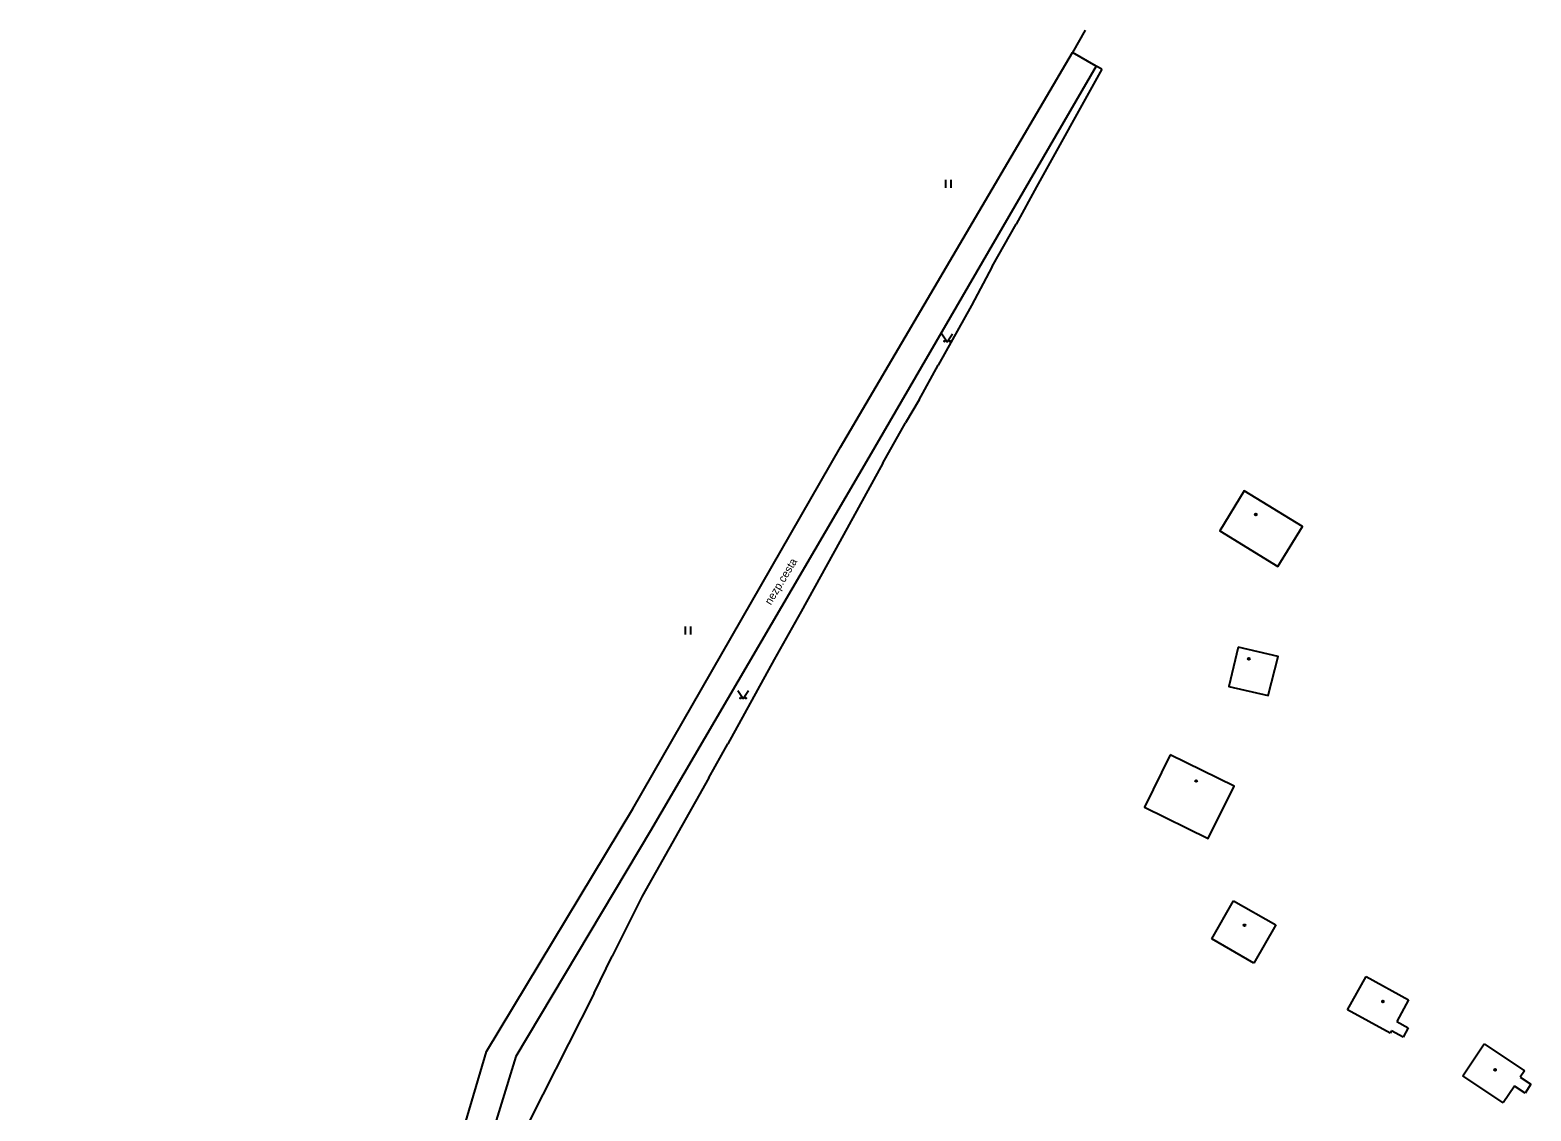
# Model space of a CAD drawing. Extents: x -794191 to -788944, y -1117087 to -1105044.
# Drawn here: x -792502.7 to -792362, y -1109098.8 to -1108997.4 of the extents above; entities that cross this region are included whole.
import ezdxf

# ---------------------------------------------------------------- set-up
doc = ezdxf.new("R2010")
doc.units = 0
for name, color, linetype in [('Hranice - ploty_ zdi', 7, 'Continuous'), ('Komunikace', 7, 'Continuous'), ('Pomocné popisy', 7, 'Continuous'), ('Stavební objekty', 7, 'Continuous'), ('Značky druhů budov', 7, 'Continuous'), ('Značky druhů pozemků', 7, 'Continuous')]:
    doc.layers.add(name, color=color, linetype=linetype)

msp = doc.modelspace()

# ---------------------------------------------------------------- linework, layer by layer
at = {"layer": 'Hranice - ploty_ zdi'}
for p, q in [((-792403.78, -1108997.42), (-792404.97, -1108999.53)), ((-792412.48, -1109019.6), (-792410.24, -1109015.61)), ((-792419.34, -1109032.08), (-792417.54, -1109028.83)), ((-792419.34, -1109032.08), (-792420.62, -1109034.24)), ((-792422.73, -1109038.03), (-792420.62, -1109034.24)), ((-792430.39, -1109051.93), (-792432.93, -1109056.44)), ((-792439.06, -1109067.52), (-792437.25, -1109064.35)), ((-792449.79, -1109087.72), (-792457.98, -1109103.83))]:
    msp.add_line(p, q, dxfattribs=at)
for points in [[(-792402.21, -1109001.09), (-792402.74, -1109000.81), (-792404.97, -1108999.53)], [(-792402.21, -1109001.09), (-792408.35, -1109012.11), (-792410.24, -1109015.61)], [(-792412.48, -1109019.6), (-792414.42, -1109023.23), (-792417.54, -1109028.83)], [(-792422.73, -1109038.03), (-792426.76, -1109045.37), (-792430.39, -1109051.93)], [(-792432.93, -1109056.44), (-792437.25, -1109064.35)], [(-792439.06, -1109067.52), (-792445.28, -1109078.63), (-792448.09, -1109084.24)], [(-792449.79, -1109087.72), (-792448.09, -1109084.24)]]:
    msp.add_lwpolyline(points, dxfattribs=at)
at = {"layer": 'Komunikace'}
for points in [[(-792502.66, -1109112), (-792495.96, -1109112.39), (-792479.32, -1109113.04), (-792467.26, -1109114.22), (-792464.75, -1109113.35), (-792463.46, -1109111.32), (-792462.7, -1109107.67), (-792462.46, -1109101.95), (-792459.89, -1109093.18), (-792446.17, -1109070.43), (-792426.71, -1109036.54), (-792404.97, -1108999.53)], [(-792402.74, -1109000.81), (-792424.04, -1109037.5), (-792444.52, -1109072.49), (-792457.12, -1109093.64), (-792460.06, -1109103.2), (-792460.31, -1109112.57), (-792459.03, -1109117.36), (-792454.35, -1109125.02), (-792447.82, -1109133.16)]]:
    msp.add_lwpolyline(points, dxfattribs=at)
at = {"layer": 'Stavební objekty'}
for p, q in [((-792391.92, -1109082.62), (-792389.88, -1109079.05)), ((-792389.88, -1109079.05), (-792385.91, -1109081.31)), ((-792385.91, -1109081.31), (-792387.98, -1109084.9)), ((-792387.98, -1109084.9), (-792391.92, -1109082.62)), ((-792379.18, -1109089.27), (-792377.45, -1109086.14)), ((-792377.45, -1109086.14), (-792373.47, -1109088.34)), ((-792373.47, -1109088.34), (-792374.58, -1109090.36)), ((-792375.19, -1109091.47), (-792379.18, -1109089.27)), ((-792375.06, -1109091.24), (-792375.19, -1109091.47)), ((-792373.99, -1109091.83), (-792375.06, -1109091.24)), ((-792374.58, -1109090.36), (-792373.51, -1109090.95)), ((-792373.51, -1109090.95), (-792373.99, -1109091.83)), ((-792368.38, -1109095.45), (-792366.4, -1109092.47)), ((-792366.4, -1109092.47), (-792362.61, -1109094.99)), ((-792364.6, -1109097.98), (-792368.38, -1109095.45)), ((-792362.61, -1109094.99), (-792363, -1109095.57)), ((-792363, -1109095.57), (-792362, -1109096.24)), ((-792363.56, -1109096.42), (-792364.6, -1109097.98)), ((-792362.56, -1109097.08), (-792363.56, -1109096.42)), ((-792362, -1109096.24), (-792362.56, -1109097.08))]:
    msp.add_line(p, q, dxfattribs=at)
for points in [[(-792385.71, -1109047.7), (-792383.41, -1109043.95), (-792388.87, -1109040.61), (-792391.17, -1109044.37)], [(-792389.45, -1109055.29), (-792390.3, -1109058.97), (-792386.62, -1109059.82), (-792385.69, -1109056.14)], [(-792395.81, -1109065.36), (-792398.21, -1109070.27), (-792392.24, -1109073.21), (-792389.82, -1109068.29)]]:
    msp.add_lwpolyline(points, close=True, dxfattribs=at)
at = {"layer": 'Značky druhů budov'}
for centre in [(-792387.79, -1109042.83), (-792388.44, -1109056.37), (-792393.37, -1109067.82), (-792388.84, -1109081.35), (-792375.87, -1109088.49), (-792365.37, -1109094.9)]:
    msp.add_circle(centre, 0.0875, dxfattribs=at)
at = {"layer": 'Značky druhů pozemků'}
for p, q in [((-792416.85, -1109012.225), (-792416.85, -1109011.475)), ((-792416.35, -1109012.225), (-792416.35, -1109011.475)), ((-792441.24, -1109054.075), (-792441.24, -1109053.325)), ((-792440.74, -1109054.075), (-792440.74, -1109053.325))]:
    msp.add_line(p, q, dxfattribs=at)
for points in [[(-792417.21, -1109025.9), (-792416.71, -1109026.65), (-792416.21, -1109025.9)], [(-792436.34, -1109059.35), (-792435.84, -1109060.1), (-792435.34, -1109059.35)]]:
    msp.add_lwpolyline(points, dxfattribs=at)
for centre in [(-792416.96, -1109026.6), (-792416.46, -1109026.6), (-792436.09, -1109060.05), (-792435.59, -1109060.05)]:
    msp.add_circle(centre, 0.05, dxfattribs=at)

# ---------------------------------------------------------------- texts
at = {"layer": 'Pomocné popisy'}
msp.add_text('nezp.cesta', height=0.75, rotation=58.80413, dxfattribs=at).set_placement((-792433.239, -1109051.374))

doc.saveas('drawing.dxf')
